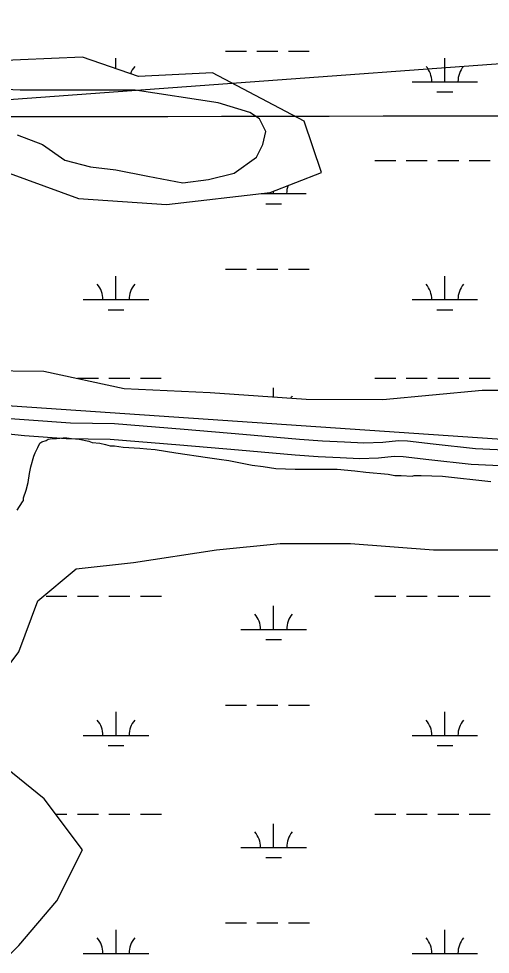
# Model space of a CAD drawing. Extents: x 3297772 to 3335630, y 634068 to 659439.
# Drawn here: x 3329340 to 3330060, y 653348 to 654776 of the extents above; entities that cross this region are included whole.
import ezdxf

# ---------------------------------------------------------------- set-up
doc = ezdxf.new("R2010")
doc.units = 0
for name, color, linetype in [('V-GRID-MAJR', 7, 'Continuous'), ('V-SITE-VEGE', 7, 'Continuous'), ('V-TOPO-SHOR', 7, 'Continuous'), ('V-UTIL-LINE', 7, 'Continuous'), ('V-WETL-SWMP', 7, 'Continuous')]:
    doc.layers.add(name, color=color, linetype=linetype)

msp = doc.modelspace()

# ---------------------------------------------------------------- linework, layer by layer
at = {"layer": 'V-GRID-MAJR'}
msp.add_spline([(3301871.984, 654599.909), (3307131.646, 654603.3520000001), (3312391.307, 654607.559), (3317650.968, 654612.532), (3322910.628, 654618.27), (3328170.287, 654624.772), (3333429.9450000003, 654632.04), (3333429.946, 654632.04)], degree=3, dxfattribs=at)
at = {"layer": 'V-SITE-VEGE'}
for p, q in [((3329342.375, 654667.3780000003), (3329225.514, 654672.2520000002)), ((3329517.667, 654667.3780000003), (3329342.375, 654667.3780000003)), ((3329644.267, 654647.885), (3329517.667, 654667.3780000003)), ((3329692.96, 654633.2660000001), (3329644.267, 654647.885)), ((3329707.566, 654623.52), (3329692.96, 654633.2660000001)), ((3329717.304, 654604.029), (3329707.566, 654623.52)), ((3329712.436, 654584.5360000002), (3329717.304, 654604.029)), ((3329337.509, 654599.1570000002), (3329376.46, 654584.5360000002)), ((3329376.46, 654584.5360000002), (3329410.545, 654560.171)), ((3329702.696, 654565.0430000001), (3329712.436, 654584.5360000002)), ((3329410.545, 654560.171), (3329449.498, 654550.427)), ((3329668.613, 654540.68), (3329702.696, 654565.0430000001)), ((3329449.498, 654550.427), (3329488.453, 654545.552)), ((3329488.453, 654545.552), (3329537.144, 654535.806)), ((3329537.144, 654535.806), (3329590.705, 654526.062)), ((3329629.6580000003, 654530.934), (3329668.613, 654540.6799999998)), ((3329590.705, 654526.062), (3329629.6580000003, 654530.9340000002)), ((3330116.58, 654131.353), (3329259.599, 654189.827))]:
    msp.add_line(p, q, dxfattribs=at)
for points in [[(3329337.665, 654026.024), (3329345.549, 654038.824), (3329347.52, 654040.794), (3329347.522, 654044.735), (3329351.4620000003, 654056.552), (3329354.423, 654068.368), (3329356.398, 654082.156), (3329358.372, 654092.004), (3329363.304, 654108.745), (3329365.274, 654113.6680000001), (3329369.216, 654121.547), (3329372.173, 654128.438), (3329375.129, 654130.406), (3329382.022, 654132.375), (3329384.98, 654134.343), (3329390.8880000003, 654135.326), (3329397.782, 654135.324), (3329407.63, 654136.305), (3329413.541, 654136.303), (3329420.435, 654135.316), (3329432.251, 654134.326), (3329447.024, 654131.367), (3329451.947, 654129.395), (3329463.7660000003, 654128.406)], [(3329463.7660000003, 654128.406), (3329472.63, 654126.431), (3329479.521, 654124.459), (3329486.417, 654124.457), (3329499.219, 654122.483), (3329524.825, 654120.504), (3329535.657, 654119.515), (3329548.461, 654118.524), (3329579.9760000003, 654113.59), (3329628.231, 654106.678), (3329645.9560000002, 654103.7170000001), (3329660.728, 654101.743), (3329696.181, 654094.833), (3329712.924, 654092.858), (3329732.619, 654089.897), (3329762.166, 654088.902), (3329818.304, 654088.881), (3329826.182, 654088.877), (3329852.773, 654085.914), (3329869.5160000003, 654083.937), (3329903.984, 654080.9720000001), (3329913.833, 654078.998), (3329923.681, 654078.9940000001), (3329940.424, 654078.002), (3329943.377, 654078.987), (3329954.213, 654078.983), (3329986.713, 654077.984), (3330060.574, 654070.081)]]:
    msp.add_lwpolyline(points, dxfattribs=at)
at = {"layer": 'V-TOPO-SHOR'}
for points in [[(3329291.558, 654168.661), (3329355.599, 654164.063), (3329419.13, 654159.468), (3329486.22, 654158.425), (3329592.446, 654149.746), (3329681.899, 654142.09), (3329768.302, 654134.435), (3329803.88, 654131.879), (3329837.424, 654130.343), (3329866.903, 654128.807), (3329895.876, 654129.813), (3329919.7660000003, 654132.346), (3329933.487, 654131.832), (3329972.622, 654127.2440000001), (3330037.169, 654120.103), (3330113.918, 654116.519)], [(3329324.2460000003, 654142.533), (3329348.982, 654140.178), (3329412.515, 654135.582), (3329479.605, 654134.539), (3329585.8310000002, 654125.86), (3329675.284, 654118.205), (3329761.685, 654110.547), (3329797.262, 654107.993), (3329830.809, 654106.457), (3329860.288, 654104.921), (3329889.259, 654105.927), (3329913.148, 654108.46), (3329926.872, 654107.946), (3329966.007, 654103.359), (3330030.554, 654096.2170000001), (3330107.303, 654092.631)]]:
    msp.add_lwpolyline(points, dxfattribs=at)
at = {"layer": 'V-UTIL-LINE'}
msp.add_lwpolyline([(3333382.298, 654950.366), (3326392.63, 654437.8690000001)], dxfattribs=at)
at = {"layer": 'V-WETL-SWMP'}
for p, q in [((3329655.528876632, 654726.5921806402), (3329687.5288106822, 654726.5921806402)), ((3329703.5287777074, 654726.5921806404), (3329735.5287117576, 654726.5921806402)), ((3329751.5286787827, 654726.5921806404), (3329783.5286128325, 654726.5921806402)), ((3329488.4652447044, 654699.7446565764), (3329488.465230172, 654716.1621816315)), ((3329990.372227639, 654680.1621850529), (3329990.3721957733, 654716.1621816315)), ((3329940.3723306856, 654680.1621850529), (3330040.372124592, 654680.1621850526)), ((3329978.372266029, 654664.7311865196), (3330002.372216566, 654664.7311865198)), ((3329883.528554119, 654560.0911964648), (3329915.5284881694, 654560.0911964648)), ((3329931.5284551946, 654560.0911964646), (3329963.5283892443, 654560.0911964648)), ((3329979.5283562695, 654560.0911964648), (3330011.5282903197, 654560.0911964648)), ((3330027.528257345, 654560.0911964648), (3330059.528191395, 654560.0911964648)), ((3329709.921339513, 654509.3492012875), (3329778.9368145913, 654509.3492012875)), ((3329728.936917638, 654509.3492012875), (3329728.936914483, 654512.9132156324)), ((3329716.9369560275, 654493.918202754), (3329740.936906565, 654493.9182027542)), ((3329655.529171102, 654393.9172122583), (3329687.529105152, 654393.9172122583)), ((3329703.529072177, 654393.9172122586), (3329735.5290062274, 654393.9172122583)), ((3329751.5289732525, 654393.9172122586), (3329783.5289073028, 654393.9172122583)), ((3329488.4655565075, 654347.487216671), (3329488.4655246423, 654383.4872132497)), ((3329990.372522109, 654347.487216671), (3329990.372490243, 654383.4872132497)), ((3329438.4656595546, 654347.487216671), (3329538.465453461, 654347.4872166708)), ((3329940.3726251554, 654347.487216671), (3330040.372419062, 654347.4872166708)), ((3329476.465594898, 654332.0562181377), (3329500.465545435, 654332.056218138)), ((3329978.3725604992, 654332.0562181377), (3330002.3725110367, 654332.056218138)), ((3329429.6217840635, 654227.4162280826), (3329461.621718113, 654227.416228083)), ((3329477.6216851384, 654227.416228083), (3329509.621619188, 654227.416228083)), ((3329525.621586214, 654227.416228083), (3329557.6215202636, 654227.416228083)), ((3329883.528848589, 654227.416228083), (3329915.5287826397, 654227.416228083)), ((3329931.5287496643, 654227.4162280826), (3329963.5286837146, 654227.416228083)), ((3329979.5286507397, 654227.416228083), (3330011.52858479, 654227.416228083)), ((3330027.528551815, 654227.416228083), (3330059.528485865, 654227.416228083)), ((3329728.9371929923, 654198.269256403), (3329728.9371802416, 654212.674229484)), ((3329381.664366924, 653894.7407917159), (3329413.664366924, 653894.7407917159)), ((3329429.664366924, 653894.7407917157), (3329461.664366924, 653894.7407917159)), ((3329477.664366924, 653894.7407917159), (3329509.664366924, 653894.7407917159)), ((3329525.664366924, 653894.7407917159), (3329557.664366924, 653894.7407917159)), ((3329883.5723669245, 653894.7407917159), (3329915.5723669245, 653894.7407917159)), ((3329931.5723669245, 653894.7407917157), (3329963.5723669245, 653894.7407917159)), ((3329979.5723669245, 653894.7407917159), (3330011.5723669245, 653894.7407917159)), ((3330027.5723669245, 653894.7407917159), (3330059.5723669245, 653894.7407917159)), ((3329728.9803669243, 653843.9987917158), (3329728.9803669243, 653879.9987917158)), ((3329678.9803669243, 653843.9987917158), (3329778.980366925, 653843.9987917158)), ((3329716.9803669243, 653828.5677917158), (3329740.9803669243, 653828.5677917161)), ((3329488.5083669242, 653682.1367917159), (3329488.5083669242, 653718.1367917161)), ((3329655.5723669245, 653728.5667917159), (3329687.572366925, 653728.5667917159)), ((3329703.5723669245, 653728.5667917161), (3329735.5723669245, 653728.5667917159)), ((3329751.5723669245, 653728.5667917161), (3329783.5723669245, 653728.5667917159)), ((3329990.4163669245, 653682.1367917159), (3329990.4163669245, 653718.1367917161)), ((3329438.5083669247, 653682.1367917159), (3329538.5083669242, 653682.1367917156)), ((3329940.416366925, 653682.1367917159), (3330040.4163669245, 653682.1367917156)), ((3329476.5083669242, 653666.7057917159), (3329500.5083669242, 653666.7057917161)), ((3329978.4163669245, 653666.7057917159), (3330002.4163669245, 653666.7057917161)), ((3329396.5158096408, 653562.0657917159), (3329413.664366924, 653562.0657917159)), ((3329429.664366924, 653562.0657917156), (3329461.664366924, 653562.0657917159)), ((3329477.664366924, 653562.0657917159), (3329509.664366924, 653562.0657917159)), ((3329525.664366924, 653562.0657917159), (3329557.664366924, 653562.0657917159)), ((3329883.5723669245, 653562.0657917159), (3329915.5723669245, 653562.0657917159)), ((3329931.5723669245, 653562.0657917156), (3329963.5723669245, 653562.0657917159)), ((3329979.5723669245, 653562.0657917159), (3330011.5723669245, 653562.0657917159)), ((3330027.5723669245, 653562.0657917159), (3330059.5723669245, 653562.0657917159)), ((3329728.9803669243, 653511.3237917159), (3329728.9803669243, 653547.3237917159)), ((3329678.9803669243, 653511.3237917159), (3329778.980366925, 653511.3237917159)), ((3329716.9803669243, 653495.8927917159), (3329740.9803669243, 653495.8927917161)), ((3329655.5723669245, 653395.8917917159), (3329687.572366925, 653395.8917917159)), ((3329703.5723669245, 653395.8917917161), (3329735.5723669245, 653395.8917917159)), ((3329751.5723669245, 653395.8917917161), (3329783.5723669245, 653395.8917917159)), ((3329488.5083669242, 653349.4617917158), (3329488.5083669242, 653385.4617917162)), ((3329990.4163669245, 653349.4617917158), (3329990.4163669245, 653385.4617917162)), ((3329438.5083669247, 653349.4617917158), (3329538.5083669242, 653349.4617917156)), ((3329940.416366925, 653349.4617917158), (3330040.4163669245, 653349.4617917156))]:
    msp.add_line(p, q, dxfattribs=at)
for points in [[(3329325.436, 654540.582), (3329431.1410000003, 654501.915), (3329565.321, 654492.7170000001), (3329723.907, 654510.957), (3329802.191, 654541.424), (3329775.79, 654619.707), (3329635.535, 654693.966), (3329522.697, 654687.908), (3329437.319, 654717.4180000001), (3329200.463, 654707.34)], [(3330190.386, 654208.875), (3330047.055, 654208.928), (3329895.586, 654194.752), (3329778.684, 654194.794), (3329632.307, 654205.013), (3329501.176, 654211.16), (3329378.185, 654237.635), (3329283.647, 654238.686)], [(3329281.508, 653302.9500000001), (3329339.9390000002, 653361.426), (3329398.369, 653429.647), (3329437.323, 653507.615), (3329378.892, 653585.582), (3329281.508, 653663.549), (3329281.508, 653731.7710000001), (3329339.9390000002, 653809.738), (3329369.154, 653887.705), (3329427.585, 653936.435), (3329515.231, 653946.181), (3329641.83, 653965.672), (3329739.215, 653975.4180000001), (3329846.3370000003, 653975.4180000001), (3329972.937, 653965.672), (3330216.398, 653965.672)]]:
    msp.add_lwpolyline(points, dxfattribs=at)
for centre, radius, start, end in [((3329543.7080838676, 654680.6369881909), 35.24628790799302, 139.22817846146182, 160.91209282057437), ((3329935.129404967, 654680.6369881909), 35.24628790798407, 359.22817843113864, 40.771836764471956), ((3330045.6150494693, 654680.6369881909), 35.24628790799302, 139.2281784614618, 180.77183679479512), ((3329784.179739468, 654509.8240044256), 35.24628790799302, 160.71373735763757, 180.77183679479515), ((3329433.222733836, 654347.962019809), 35.24628790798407, 359.22817843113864, 40.771836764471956), ((3329543.708378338, 654347.962019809), 35.24628790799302, 139.2281784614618, 180.77183679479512), ((3329935.129699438, 654347.962019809), 35.24628790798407, 359.22817843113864, 40.771836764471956), ((3330045.615343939, 654347.962019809), 35.24628790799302, 139.2281784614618, 180.77183679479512), ((3329784.1800339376, 654177.1490360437), 35.24628790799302, 139.22817846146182, 146.75738089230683), ((3329673.7374308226, 653844.4735948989), 35.24628790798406, 359.2281799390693, 40.771838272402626), ((3329784.2233030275, 653844.4735948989), 35.24628790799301, 139.2281769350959, 180.77183526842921), ((3329433.2654308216, 653682.611594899), 35.24628790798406, 359.2281799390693, 40.771838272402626), ((3329543.751303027, 653682.611594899), 35.24628790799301, 139.2281769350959, 180.77183526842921), ((3329935.1734308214, 653682.611594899), 35.24628790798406, 359.2281799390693, 40.771838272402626), ((3330045.6593030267, 653682.611594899), 35.24628790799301, 139.2281769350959, 180.77183526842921), ((3329673.7374308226, 653511.798594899), 35.24628790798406, 359.2281799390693, 40.771838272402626), ((3329784.2233030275, 653511.798594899), 35.24628790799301, 139.2281769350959, 180.77183526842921), ((3329433.2654308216, 653349.9365948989), 35.24628790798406, 359.2281799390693, 40.771838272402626), ((3329543.751303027, 653349.9365948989), 35.24628790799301, 139.2281769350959, 180.77183526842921), ((3329935.1734308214, 653349.9365948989), 35.24628790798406, 359.2281799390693, 40.771838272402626), ((3330045.6593030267, 653349.9365948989), 35.24628790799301, 139.2281769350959, 180.77183526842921)]:
    msp.add_arc(centre, radius, start, end, dxfattribs=at)

doc.saveas('drawing.dxf')
